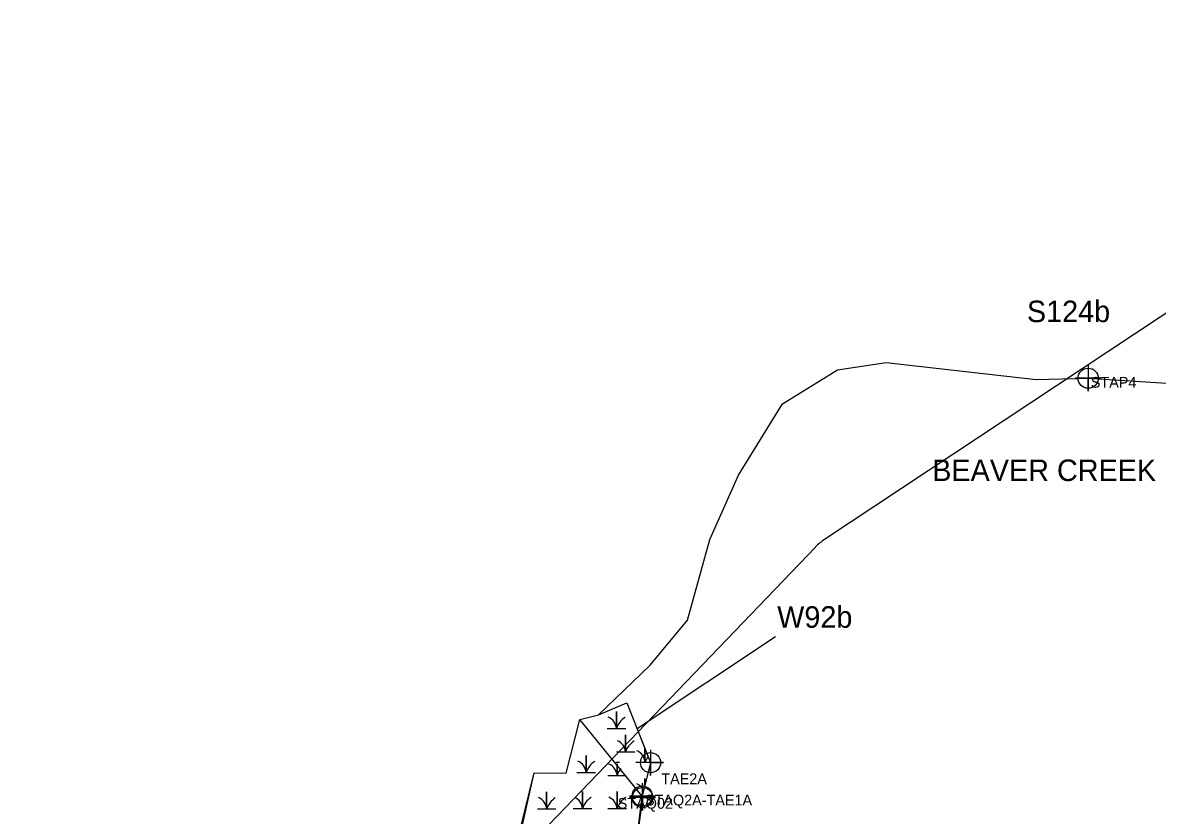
# Model space of a CAD drawing. Extents: x 1253697 to 1278588, y 912189 to 981699.
# Drawn here: x 1266701 to 1267755, y 965759 to 966495 of the extents above; entities that cross this region are included whole.
import ezdxf

# ---------------------------------------------------------------- set-up
doc = ezdxf.new("R2010")
doc.units = 0
for name, color, linetype in [('Default', 7, 'Continuous'), ('Exist Environmental Wetland Boundary', 7, 'Continuous'), ('Exist Environmental Wetland Boundary Cogo Comment', 7, 'Continuous'), ('Exist Environmental Wetland Boundary Cogo Number', 7, 'Continuous'), ('Exist Environmental Wetland Boundary Cogo Point CELL', 7, 'Continuous'), ('Exist Hydro Jurisdictional Stream or Body of Water Mitigable', 7, 'Continuous'), ('Exist Hydro Jurisdictional Stream or Body of Water Mitigable Cogo Comment', 7, 'Continuous'), ('Exist Hydro Jurisdictional Stream or Body of Water Mitigable Cogo Number', 7, 'Continuous'), ('Exist Hydro Jurisdictional Stream or Body of Water Mitigable Cogo Point CELL', 7, 'Continuous'), ('Exist Hydro Swamp or Marsh', 7, 'Continuous')]:
    doc.layers.add(name, color=color, linetype=linetype)

msp = doc.modelspace()

# ---------------------------------------------------------------- linework, layer by layer
at = {"layer": 'Default'}
msp.add_line((1267272.2, 965839.6), (1267400.5, 965925.1), dxfattribs=at)
for points in [[(1268016.1, 966495.3), (1267901, 966333.2), (1267805.7, 966253.3), (1267446.3, 966015.2)], [(1268016.1, 966495.3), (1267901, 966333.2), (1267805.7, 966253.3), (1267446.3, 966015.2)], [(1267437.8, 966008.2), (1267182.5, 965742.4), (1266969.2, 965572), (1266822.8, 965464.2), (1266700.9, 965377.7)], [(1267437.8, 966008.2), (1267182.5, 965742.4), (1266969.2, 965572), (1266822.8, 965464.2), (1266700.9, 965377.7)]]:
    msp.add_lwpolyline(points, dxfattribs=at)
msp.add_arc((1267473.9, 965973.6), 50, 123.5207, 136.1442, dxfattribs=at)
msp.add_arc((1267473.9, 965973.6), 50, 123.5207, 136.1442, dxfattribs=at)
at = {"layer": 'Exist Environmental Wetland Boundary'}
for points in [[(1267119.5, 965686.5), (1267163.7, 965746.7), (1267176.2, 965798.3), (1267206, 965798.1), (1267218.9, 965848), (1267236.2, 965852.2), (1267262.4, 965863.5), (1267283.6, 965810.1)], [(1267273.1, 965836.7), (1267284.5, 965807.9), (1267276.8, 965776.9)], [(1267276.8, 965776.9), (1267277, 965775.4), (1267271.4, 965733.4), (1267253.9, 965702.5), (1267255.3, 965679.8), (1267234, 965665), (1267218.1, 965669.7), (1267189.4, 965633.5), (1267148.7, 965601.7), (1267097, 965591.6), (1267069.5, 965575.3), (1267030.3, 965566.4), (1267011.2, 965576.8)]]:
    msp.add_lwpolyline(points, dxfattribs=at)
at = {"layer": 'Exist Environmental Wetland Boundary Cogo Point CELL'}
msp.add_lwpolyline([(1267284.5, 965819.9), (1267284.5, 965795.9), (1267284.5, 965807.9), (1267296.5, 965807.9), (1267272.5, 965807.9)], dxfattribs=at)
msp.add_circle((1267284.5, 965807.9), 9.38, dxfattribs=at)
at = {"layer": 'Exist Hydro Jurisdictional Stream or Body of Water Mitigable'}
for points in [[(1266916.2, 965587.3), (1267011.2, 965576.8), (1267043.9, 965595.9), (1267070.6, 965659.6), (1267119.5, 965686.5), (1267165.1, 965748.6), (1267176.2, 965798.3), (1267206, 965798.1), (1267218.9, 965848), (1267236.2, 965852.2), (1267284.1, 965898.6), (1267318.8, 965940.3), (1267339.5, 966015.1), (1267366.1, 966074.8), (1267407.1, 966141.3), (1267458.4, 966172.7), (1267503.4, 966179.6), (1267642.9, 966163.9), (1267691.2, 966165)], [(1267671.6, 966164.5), (1267691.2, 966165), (1267768.9, 966160), (1267823, 966175.4), (1267895.2, 966177)], [(1267287.5, 965680), (1267281.5, 965728.4), (1267271.4, 965733.4), (1267276.8, 965776.9), (1267218.9, 965848)]]:
    msp.add_lwpolyline(points, dxfattribs=at)
at = {"layer": 'Exist Hydro Jurisdictional Stream or Body of Water Mitigable Cogo Point CELL'}
for points in [[(1267691.2, 966177), (1267691.2, 966153), (1267691.2, 966165), (1267703.2, 966165), (1267679.2, 966165)], [(1267276.8, 965788.9), (1267276.8, 965764.9), (1267276.8, 965776.9), (1267288.8, 965776.9), (1267264.8, 965776.9)], [(1267277, 965787.4), (1267277, 965763.4), (1267277, 965775.4), (1267289, 965775.4), (1267265, 965775.4)]]:
    msp.add_lwpolyline(points, dxfattribs=at)
for centre in [(1267691.2, 966165), (1267276.8, 965776.9), (1267277, 965775.4)]:
    msp.add_circle(centre, 9.38, dxfattribs=at)
at = {"layer": 'Exist Hydro Swamp or Marsh'}
for p, q in [((1267252.8, 965846.8), (1267252.8, 965846.8)), ((1267261.3, 965825), (1267261.3, 965825)), ((1267224.6, 965805.9), (1267224.6, 965805.9)), ((1267252.2, 965808.3), (1267255.7, 965808.3)), ((1267276.3, 965777.6), (1267277, 965777.6)), ((1267187.9, 965772.1), (1267187.9, 965772.1))]:
    msp.add_line(p, q, dxfattribs=at)
for points in [[(1267244.2, 965839.7), (1267252.8, 965839.7), (1267252.8, 965855.5), (1267252.8, 965839.7), (1267261.4, 965839.7)], [(1267252.7, 965817.8), (1267261.3, 965817.8), (1267261.3, 965833.6), (1267261.3, 965817.8), (1267269.9, 965817.8)], [(1267216, 965798.8), (1267224.6, 965798.8), (1267224.6, 965814.6), (1267224.6, 965798.8), (1267233.2, 965798.8)], [(1267270.7, 965808.3), (1267279.3, 965808.3), (1267279.3, 965820.9)], [(1267279.3, 965820.9), (1267279.3, 965808.3), (1267284.3, 965808.3)], [(1267244.8, 965796.1), (1267253.4, 965796.1), (1267253.4, 965806.9)], [(1267253.4, 965806.9), (1267253.4, 965796.1), (1267261.8, 965796.1)], [(1267279.3, 965787.2), (1267279.3, 965793.3), (1267279.3, 965787.2)], [(1267179.3, 965764.9), (1267187.9, 965764.9), (1267187.9, 965780.7), (1267187.9, 965764.9), (1267196.5, 965764.9)], [(1267212.6, 965765.3), (1267221.2, 965765.3), (1267221.2, 965781.1), (1267221.2, 965765.3), (1267229.8, 965765.3)], [(1267244.8, 965765.3), (1267253.4, 965765.3), (1267253.4, 965781.1), (1267253.4, 965765.3), (1267262, 965765.3)]]:
    msp.add_lwpolyline(points, dxfattribs=at)
for centre, radius, start, end in [((1267240.5, 965838.8), 12.3, 4.1403, 67.535), ((1267271, 965833.6), 19.2, 122.1274, 161.6222), ((1267249, 965816.9), 12.3, 4.1403, 67.535), ((1267279.5, 965811.8), 19.2, 122.1274, 161.6222), ((1267267.1, 965807.5), 12.3, 4.1403, 67.535), ((1267212.3, 965797.9), 12.3, 4.1403, 67.535), ((1267242.8, 965792.7), 19.2, 122.1274, 161.6222), ((1267241.1, 965795.2), 12.3, 4.1403, 67.535), ((1267297.6, 965802.3), 19.2, 143.3231, 161.6222), ((1267271.6, 965790), 19.2, 140.0463, 161.6222), ((1267267.1, 965776.7), 12.3, 26.3643, 67.535), ((1267175.7, 965764), 12.3, 4.1403, 67.535), ((1267206.2, 965758.9), 19.2, 122.1274, 161.6222), ((1267208.9, 965764.4), 12.3, 4.1403, 64.3989), ((1267239.4, 965759.2), 19.2, 122.1274, 161.6222), ((1267241.1, 965764.4), 12.3, 4.1403, 67.535), ((1267271.6, 965759.2), 19.2, 122.1274, 161.6222)]:
    msp.add_arc(centre, radius, start, end, dxfattribs=at)

# ---------------------------------------------------------------- texts
at = {"layer": 'Exist Environmental Wetland Boundary Cogo Comment'}
msp.add_text('TAE2A', height=10, dxfattribs=at).set_placement((1267294.5, 965787.9))
at = {"layer": 'Exist Environmental Wetland Boundary Cogo Number'}
msp.add_text('W92b', height=20, dxfattribs=at).set_placement((1267402.2, 965933.2))
at = {"layer": 'Exist Hydro Jurisdictional Stream or Body of Water Mitigable Cogo Comment'}
for s, p in [('STAP4', (1267693.7, 966156.2)), ('STAQ02', (1267254, 965765.1)), ('STAQ2A-TAE1A', (1267279.3, 965768.1))]:
    msp.add_text(s, height=10, dxfattribs=at).set_placement(p)
at = {"layer": 'Exist Hydro Jurisdictional Stream or Body of Water Mitigable Cogo Number'}
for s, p in [('S124b', (1267634.3, 966217.1)), ('BEAVER CREEK', (1267546.3, 966069.5))]:
    msp.add_text(s, height=20, dxfattribs=at).set_placement(p)

doc.saveas('drawing.dxf')
